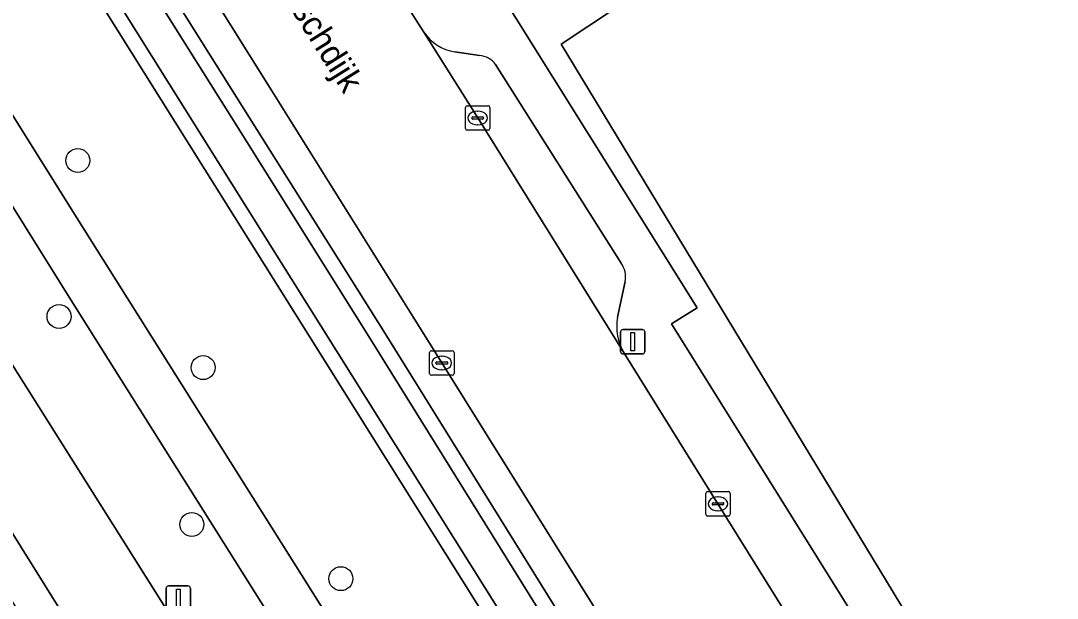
# Model space of a CAD drawing. Extents: x 158835 to 160077, y 386387 to 387778.
# Drawn here: x 159048.81 to 159091.11, y 386874.1 to 386897.68 of the extents above; entities that cross this region are included whole.
import ezdxf

# ---------------------------------------------------------------- set-up
doc = ezdxf.new("R2010")
doc.units = 0
for name, color, linetype in [('IMGEO_Berm_groen', 7, 'Continuous'), ('IMGEO_Boom', 7, 'Continuous'), ('IMGEO_Fietspad_gesloten', 7, 'Continuous'), ('IMGEO_Greppel_droge_sloot', 7, 'Continuous'), ('IMGEO_Kolk', 7, 'Continuous'), ('IMGEO_Lichtmast', 7, 'Continuous'), ('IMGEO_Loofbos', 7, 'Continuous'), ('IMGEO_Oever', 7, 'Continuous'), ('IMGEO_Openbare_ruimte_label', 7, 'Continuous'), ('IMGEO_Parkeervlak_open', 7, 'Continuous'), ('IMGEO_Rijbaan_lokaal_open', 7, 'Continuous'), ('IMGEO_Rijbaan_regionaal_gesloten', 7, 'Continuous'), ('IMGEO_Voetpad_open', 7, 'Continuous')]:
    doc.layers.add(name, color=color, linetype=linetype)

msp = doc.modelspace()

# ---------------------------------------------------------------- linework, layer by layer
at = {"layer": 'IMGEO_Berm_groen'}
for points in [[(159075.251, 386868.876), (159065.997, 386883.711), (159059.057, 386894.827), (159053.024, 386904.489), (159043.257, 386920.182), (159031.839, 386938.426), (159021.504, 386954.997), (159010.09, 386973.23), (159000.316, 386988.934), (159000, 386989.439), (158993.387, 387000), (158992.734, 387001.043), (158991.141, 387000.087), (158989.379, 386999.029), (158984.936, 386996.361), (158992.533, 386984.139), (158992.568, 386983.667), (158998.45, 386974.253), (159000, 386971.66), (159017.155, 386944.035), (159035.145, 386915.136), (159051.101, 386889.639), (159051.929, 386888.316), (159072.053, 386856.336)], [(159000.738, 386964.255), (159007.024, 386951.037), (159009.693, 386945.652), (159017.299, 386933.828), (159034.701, 386905.543), (159048.457, 386883.647), (159061.455, 386863.013)], [(159096.401, 386906.705), (159091.296, 386914.922), (159067.709, 386900.255), (159067.552, 386900.158), (159076.413, 386885.966), (159075.363, 386885.31), (159125.228, 386805.37)], [(159070.38, 386855.242), (159050.784, 386886.396), (159039.053, 386905.234)]]:
    msp.add_lwpolyline(points, dxfattribs=at)
for points in [[(159035.265, 386925.216), (159000, 386981.943), (158990.004, 386998.024), (158991.693, 386999.224), (159000, 386986.242), (159057.921, 386894.086), (159063.62, 386885.019), (159091.508, 386840.108), (159091.568, 386839.665), (159091.422, 386839.242), (159091.028, 386838.871), (159090.244, 386838.524), (159089.835, 386838.498), (159089.256, 386838.78), (159088.981, 386839.474), (159055.682, 386892.626)], [(159142.528, 386822.4), (159123.048, 386814.194), (159109.025, 386833.71), (159070.867, 386896.72), (159089.158, 386908.868)]]:
    msp.add_lwpolyline(points, close=True, dxfattribs=at)
at = {"layer": 'IMGEO_Boom'}
for centre in [(159051.141, 386891.977), (159050.375, 386885.611), (159056.255, 386883.521), (159055.794, 386877.119), (159061.878, 386874.904)]:
    msp.add_circle(centre, 0.489, dxfattribs=at)
at = {"layer": 'IMGEO_Fietspad_gesloten'}
for points in [[(158964.775, 387027.728), (158963.246, 387026.807), (158975.486, 387007.336), (158980.411, 386999.184), (158990.726, 386982.523), (158996.138, 386974.083), (159013.182, 386946.824), (159039.053, 386905.234), (159050.784, 386886.396), (159070.38, 386855.242)], [(159072.053, 386856.336), (159051.929, 386888.316), (159051.101, 386889.639), (159035.145, 386915.136), (159017.155, 386944.035), (159000, 386971.66), (158998.45, 386974.253), (158992.568, 386983.667), (158992.533, 386984.139), (158984.936, 386996.361), (158983.958, 386997.917), (158983.029, 386999.449)]]:
    msp.add_lwpolyline(points, dxfattribs=at)
at = {"layer": 'IMGEO_Greppel_droge_sloot'}
msp.add_lwpolyline([(158999.473, 386985.908), (158991.52, 386998.336), (158991.091, 386998.031), (158990.844, 386997.855), (159000.53, 386982.272), (159035.794, 386925.546), (159056.211, 386892.957), (159089.54, 386839.757), (159089.747, 386839.235), (159089.96, 386839.131), (159090.093, 386839.14), (159090.678, 386839.399), (159090.882, 386839.591), (159090.93, 386839.728), (159090.907, 386839.892), (159063.091, 386884.688), (159057.393, 386893.754)], close=True, dxfattribs=at)
at = {"layer": 'IMGEO_Kolk'}
for p, q in [((159066.96, 386893.287), (159066.96, 386894.139)), ((159067.035, 386894.213), (159067.887, 386894.213)), ((159067.961, 386894.139), (159067.961, 386893.287)), ((159067.219, 386893.707), (159067.219, 386893.719)), ((159067.657, 386893.67), (159067.259, 386893.67)), ((159067.262, 386893.756), (159067.66, 386893.756)), ((159067.448, 386893.993), (159067.473, 386893.993)), ((159067.703, 386893.719), (159067.703, 386893.707)), ((159067.887, 386893.213), (159067.035, 386893.213)), ((159067.471, 386893.433), (159067.446, 386893.433)), ((159065.495, 386883.284), (159065.495, 386884.136)), ((159065.57, 386884.21), (159066.422, 386884.21)), ((159065.983, 386883.99), (159066.008, 386883.99)), ((159066.496, 386884.136), (159066.496, 386883.284)), ((159065.754, 386883.704), (159065.754, 386883.716)), ((159066.192, 386883.667), (159065.794, 386883.667)), ((159065.797, 386883.753), (159066.195, 386883.753)), ((159066.006, 386883.43), (159065.981, 386883.43)), ((159066.238, 386883.716), (159066.238, 386883.704)), ((159066.422, 386883.21), (159065.57, 386883.21)), ((159076.765, 386877.534), (159076.765, 386878.386)), ((159076.84, 386878.46), (159077.692, 386878.46)), ((159077.766, 386878.386), (159077.766, 386877.534)), ((159077.024, 386877.954), (159077.024, 386877.966)), ((159077.067, 386878.003), (159077.465, 386878.003)), ((159077.253, 386878.24), (159077.278, 386878.24)), ((159077.508, 386877.966), (159077.508, 386877.954)), ((159077.462, 386877.917), (159077.064, 386877.917)), ((159077.276, 386877.68), (159077.251, 386877.68)), ((159077.692, 386877.46), (159076.84, 386877.46))]:
    msp.add_line(p, q, dxfattribs=at)
for points in [[(159066.96, 386893.287), (159066.96, 386894.139)], [(159067.035, 386894.213), (159067.887, 386894.213)], [(159067.961, 386894.139), (159067.961, 386893.287)], [(159067.887, 386893.213), (159067.035, 386893.213)], [(159065.495, 386883.284), (159065.495, 386884.136)], [(159065.57, 386884.21), (159066.422, 386884.21)], [(159066.496, 386884.136), (159066.496, 386883.284)], [(159066.422, 386883.21), (159065.57, 386883.21)], [(159076.765, 386877.534), (159076.765, 386878.386)], [(159076.84, 386878.46), (159077.692, 386878.46)], [(159077.766, 386878.386), (159077.766, 386877.534)], [(159077.692, 386877.46), (159076.84, 386877.46)]]:
    msp.add_lwpolyline(points, dxfattribs=at)
for centre, radius, start, end in [((159067.037, 386894.137), 0.0765, 91.552, 178.448), ((159067.037, 386894.137), 0.0765, 91.552, 178.448), ((159067.885, 386894.137), 0.0765, 1.552, 88.448), ((159067.885, 386894.137), 0.0765, 1.552, 88.448), ((159067.259, 386893.716), 0.0403, 85.8775, 175.7526), ((159067.256, 386893.706), 0.0366, 178.938, 274.7102), ((159067.66, 386893.713), 0.043, 264.8664, 352.4533), ((159067.664, 386893.718), 0.0386, 1.7309, 96.639), ((159067.037, 386893.289), 0.0765, 181.552, 268.448), ((159067.037, 386893.289), 0.0765, 181.552, 268.448), ((159067.885, 386893.289), 0.0765, 271.552, 358.448), ((159067.885, 386893.289), 0.0765, 271.552, 358.448), ((159065.572, 386884.134), 0.0765, 91.552, 178.448), ((159065.572, 386884.134), 0.0765, 91.552, 178.448), ((159066.42, 386884.134), 0.0765, 1.552, 88.448), ((159066.42, 386884.134), 0.0765, 1.552, 88.448), ((159065.794, 386883.713), 0.0403, 85.8775, 175.7526), ((159065.791, 386883.703), 0.0366, 178.938, 274.7102), ((159066.195, 386883.71), 0.043, 264.8664, 352.4533), ((159066.199, 386883.715), 0.0386, 1.7309, 96.639), ((159065.572, 386883.286), 0.0765, 181.552, 268.448), ((159065.572, 386883.286), 0.0765, 181.552, 268.448), ((159066.42, 386883.286), 0.0765, 271.552, 358.448), ((159066.42, 386883.286), 0.0765, 271.552, 358.448), ((159076.842, 386878.384), 0.0765, 91.552, 178.448), ((159076.842, 386878.384), 0.0765, 91.552, 178.448), ((159077.69, 386878.384), 0.0765, 1.552, 88.448), ((159077.69, 386878.384), 0.0765, 1.552, 88.448), ((159077.064, 386877.963), 0.0403, 85.8775, 175.7526), ((159077.061, 386877.953), 0.0366, 178.938, 274.7102), ((159077.465, 386877.96), 0.043, 264.8664, 352.4533), ((159077.469, 386877.965), 0.0386, 1.7309, 96.639), ((159076.842, 386877.536), 0.0765, 181.552, 268.448), ((159076.842, 386877.536), 0.0765, 181.552, 268.448), ((159077.69, 386877.536), 0.0765, 271.552, 358.448), ((159077.69, 386877.536), 0.0765, 271.552, 358.448)]:
    msp.add_arc(centre, radius, start, end, dxfattribs=at)
for centre, major_axis, ratio, start_param, end_param in [((159067.447, 386893.713), (-0.387, 0.002), 0.722429, 4.712389, 7.853982), ((159067.472, 386893.713), (-0.39, 0.002), 0.717154, 1.570796, 4.712389), ((159065.982, 386883.71), (-0.387, 0.002), 0.722429, 4.712389, 7.853982), ((159066.007, 386883.71), (-0.39, 0.002), 0.717154, 1.570796, 4.712389), ((159077.252, 386877.96), (-0.387, 0.002), 0.722429, 4.712389, 7.853982), ((159077.277, 386877.96), (-0.39, 0.002), 0.717154, 1.570796, 4.712389)]:
    msp.add_ellipse(centre, major_axis=major_axis, ratio=ratio, start_param=start_param, end_param=end_param, dxfattribs=at)
at = {"layer": 'IMGEO_Lichtmast'}
for p, q in [((159073.29, 386884.178), (159073.29, 386884.978)), ((159073.29, 386884.978), (159073.29, 386884.178)), ((159073.39, 386885.078), (159074.18, 386885.078)), ((159074.18, 386885.078), (159073.39, 386885.078)), ((159074.28, 386884.978), (159074.28, 386884.178)), ((159074.28, 386884.178), (159074.28, 386884.978)), ((159074.18, 386884.078), (159073.39, 386884.078)), ((159073.39, 386884.078), (159074.18, 386884.078)), ((159054.846, 386874.607), (159055.636, 386874.607)), ((159055.636, 386874.607), (159054.846, 386874.607)), ((159054.746, 386873.707), (159054.746, 386874.507)), ((159054.746, 386874.507), (159054.746, 386873.707)), ((159055.736, 386874.507), (159055.736, 386873.707)), ((159055.736, 386873.707), (159055.736, 386874.507))]:
    msp.add_line(p, q, dxfattribs=at)
for points in [[(159073.71, 386884.953), (159073.86, 386884.953), (159073.86, 386884.203), (159073.71, 386884.203), (159073.71, 386884.953)], [(159055.166, 386874.482), (159055.316, 386874.482), (159055.316, 386873.732), (159055.166, 386873.732), (159055.166, 386874.482)]]:
    msp.add_lwpolyline(points, dxfattribs=at)
for centre, start, end in [((159073.39, 386884.978), 90, 180), ((159073.39, 386884.978), 90, 180), ((159074.18, 386884.978), 0, 90), ((159074.18, 386884.978), 360, 90), ((159073.39, 386884.178), 180, 270), ((159073.39, 386884.178), 180, 270), ((159074.18, 386884.178), 270, 0), ((159074.18, 386884.178), 270, 0), ((159054.846, 386874.507), 90, 180), ((159054.846, 386874.507), 90, 180), ((159055.636, 386874.507), 0, 90), ((159055.636, 386874.507), 360, 90)]:
    msp.add_arc(centre, 0.1, start, end, dxfattribs=at)
at = {"layer": 'IMGEO_Loofbos'}
msp.add_lwpolyline([(159123.048, 386814.194), (159142.528, 386822.4), (159089.158, 386908.868), (159070.867, 386896.72), (159109.025, 386833.71)], close=True, dxfattribs=at)
at = {"layer": 'IMGEO_Oever'}
for points in [[(159000, 386986.242), (158991.693, 386999.224), (158990.004, 386998.024), (159000, 386981.943), (159035.265, 386925.216), (159055.682, 386892.626), (159088.981, 386839.474), (159089.256, 386838.78), (159089.835, 386838.498), (159090.244, 386838.524), (159091.028, 386838.871), (159091.422, 386839.242), (159091.568, 386839.665), (159091.508, 386840.108), (159063.62, 386885.019), (159057.921, 386894.086)], [(158999.473, 386985.908), (159057.393, 386893.754), (159063.091, 386884.688), (159090.907, 386839.892), (159090.93, 386839.728), (159090.882, 386839.591), (159090.678, 386839.399), (159090.093, 386839.14), (159089.96, 386839.131), (159089.747, 386839.235), (159089.54, 386839.757), (159056.211, 386892.957), (159035.794, 386925.546), (159000.53, 386982.272), (158990.844, 386997.855), (158991.091, 386998.031), (158991.52, 386998.336)]]:
    msp.add_lwpolyline(points, close=True, dxfattribs=at)
at = {"layer": 'IMGEO_Parkeervlak_open'}
for points in [[(159065.265, 386897.218), (159067.46, 386893.713), (159073.44, 386884.112)], [(159067.531, 386896.258), (159066.522, 386896.412)], [(159073.318, 386887.784), (159068.19, 386895.896)], [(159073.17, 386885.582), (159073.475, 386887.04)]]:
    msp.add_lwpolyline(points, dxfattribs=at)
for centre, radius, start, end in [((159066.835, 386898.283), 1.897, 214.151, 260.5123), ((159067.477, 386895.38), 0.88, 35.9249, 86.5136), ((159072.53, 386887.229), 0.964, 348.6832, 35.1485), ((159075.223, 386885.199), 2.088, 169.441, 211.3745)]:
    msp.add_arc(centre, radius, start, end, dxfattribs=at)
at = {"layer": 'IMGEO_Rijbaan_lokaal_open'}
for points in [[(159088.091, 386860.551), (159077.264, 386877.959), (159073.44, 386884.112), (159067.46, 386893.713), (159065.265, 386897.218), (159064.514, 386898.388), (159059.394, 386906.605), (159057.132, 386910.196), (159050.595, 386920.7), (159047.315, 386925.929), (159044.207, 386930.937), (159035.958, 386944.171), (159030.023, 386953.704), (159026.376, 386959.526), (159015.823, 386976.434)], [(159021.504, 386954.997), (159031.839, 386938.426), (159043.257, 386920.182), (159053.024, 386904.489), (159059.057, 386894.827), (159065.997, 386883.711), (159075.251, 386868.876)]]:
    msp.add_lwpolyline(points, dxfattribs=at)
at = {"layer": 'IMGEO_Rijbaan_regionaal_gesloten'}
for points in [[(158856.049, 387190.922), (158853.231, 387189.196), (158871.393, 387160.012), (158891.623, 387127.967), (158919.283, 387083.664), (158951.308, 387032.368), (158973.435, 386996.928), (159001.844, 386951.425), (159027.337, 386910.591), (159047.794, 386877.825), (159063.769, 386852.239)], [(159061.455, 386863.013), (159048.457, 386883.647), (159034.701, 386905.543), (159017.299, 386933.828), (159009.693, 386945.652), (159008.588, 386946.65), (158958.027, 387027.623), (158955.981, 387031.955), (158952.104, 387038.077), (158945.893, 387047.913), (158943.167, 387052.282), (158936.461, 387062.984), (158929.373, 387074.223), (158925.182, 387080.963), (158923.799, 387083.122), (158918.13, 387092.582), (158913.068, 387101.094)]]:
    msp.add_lwpolyline(points, dxfattribs=at)
msp.add_lwpolyline([(158852.084, 387188.493), (158892.201, 387121.78), (158943.79, 387040.765), (159022.005, 386917.023), (159078.47, 386825.145), (159142.367, 386727.985), (159143.031, 386728.393), (159114.787, 386773.529), (159063.769, 386852.239), (159047.794, 386877.825), (159027.337, 386910.591), (159001.844, 386951.425), (158973.435, 386996.928), (158951.308, 387032.368), (158919.283, 387083.664), (158891.623, 387127.967), (158871.393, 387160.012), (158853.231, 387189.196)], close=True, dxfattribs=at)
at = {"layer": 'IMGEO_Voetpad_open'}
for points in [[(159125.228, 386805.37), (159075.363, 386885.31), (159076.413, 386885.966), (159067.552, 386900.158), (159066.88, 386899.741), (159066.666, 386899.609), (159066.583, 386899.738), (159064.514, 386898.388), (159065.265, 386897.218)], [(159066.522, 386896.412), (159067.531, 386896.258)], [(159068.19, 386895.896), (159073.318, 386887.784)], [(159073.475, 386887.04), (159073.17, 386885.582)], [(159073.44, 386884.112), (159077.264, 386877.959), (159088.091, 386860.551), (159098.952, 386843.149), (159109.823, 386825.714), (159120.096, 386809.226), (159123.327, 386804.096)]]:
    msp.add_lwpolyline(points, dxfattribs=at)
for centre, radius, start, end in [((159066.835, 386898.283), 1.897, 214.151, 260.5123), ((159067.477, 386895.38), 0.88, 35.9249, 86.5136), ((159072.53, 386887.229), 0.964, 348.6832, 35.1485), ((159075.223, 386885.199), 2.088, 169.441, 211.3745)]:
    msp.add_arc(centre, radius, start, end, dxfattribs=at)

# ---------------------------------------------------------------- texts
at = {"layer": 'IMGEO_Openbare_ruimte_label'}
msp.add_text('Boschdijk', height=1, rotation=302.0539, dxfattribs=at).set_placement((159058.966, 386899.512))

doc.saveas('drawing.dxf')
